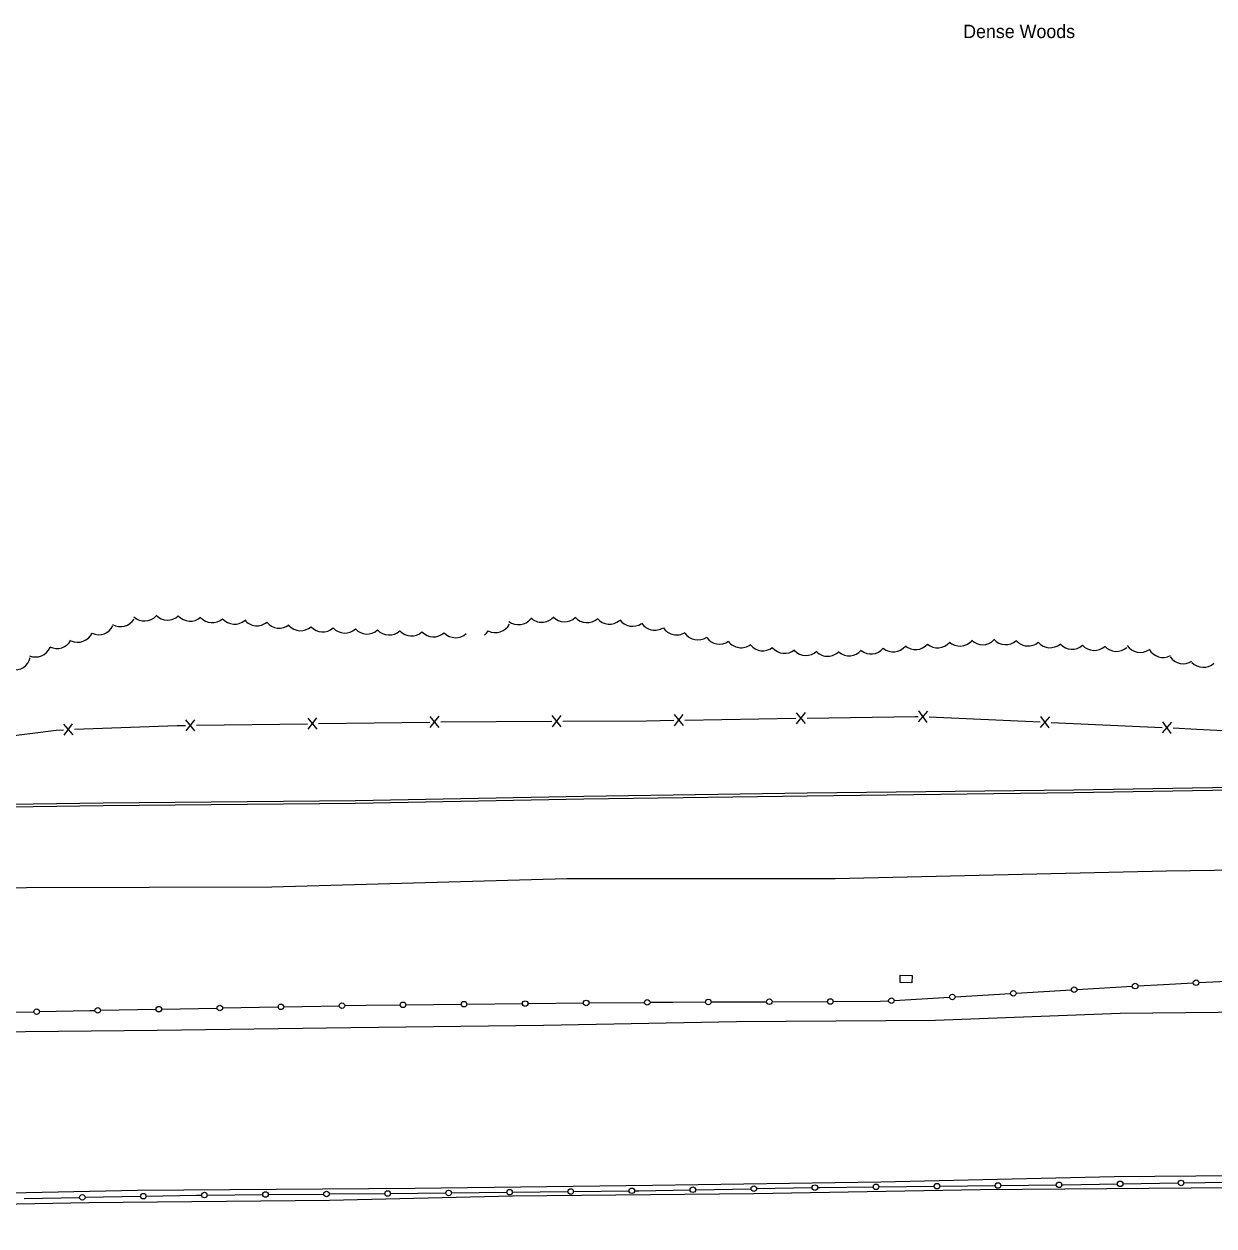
# Model space of a CAD drawing. Extents: x 2402803 to 2427059, y 6985292 to 6997652.
# Drawn here: x 2421044.7 to 2421473.5, y 6991448.6 to 6991881.8 of the extents above; entities that cross this region are included whole.
import ezdxf

# ---------------------------------------------------------------- set-up
doc = ezdxf.new("R2010")
doc.units = 0
for name, color, linetype in [('p_road - paved curb', 7, 'Continuous'), ('p_road bridge end', 7, 'Continuous'), ('p_road guard fences', 7, 'Continuous'), ('p_structure fence', 7, 'Continuous'), ('p_veg woods', 7, 'Continuous')]:
    doc.layers.add(name, color=color, linetype=linetype)

msp = doc.modelspace()

# ---------------------------------------------------------------- linework, layer by layer
at = {"layer": 'p_road - paved curb'}
for points in [[(2420541.82, 6991594.33), (2420582.14, 6991594.56), (2420647.55, 6991594.97), (2420697.21, 6991595.96), (2420751.01, 6991596.71), (2420821.78, 6991597), (2420905.74, 6991598.54), (2420980.57, 6991599.78), (2421073.3, 6991601.14), (2421164.16, 6991601.93), (2421246.43, 6991603.52), (2421326.93, 6991604.67), (2421422.94, 6991605.79), (2421501.41, 6991607.13), (2421648.24, 6991609.38), (2421730.19, 6991610.26)], [(2420541.83, 6991593.33), (2420582.15, 6991593.56), (2420647.56, 6991593.97), (2420697.23, 6991594.96), (2420751.02, 6991595.71), (2420821.79, 6991596), (2420905.76, 6991597.54), (2420980.59, 6991598.78), (2421073.31, 6991600.14), (2421164.17, 6991600.93), (2421246.45, 6991602.52), (2421326.94, 6991603.67), (2421422.95, 6991604.79), (2421501.43, 6991606.13), (2421648.25, 6991608.38), (2421730.2, 6991609.26)], [(2420538.72, 6991557.93), (2420618.87, 6991559.08), (2420697.15, 6991561.37), (2420764.79, 6991564.08), (2420833.18, 6991565.78), (2420905.62, 6991566.85), (2420966.66, 6991568.62), (2421045.66, 6991570.63), (2421133.98, 6991570.8), (2421240.31, 6991573.79), (2421337.04, 6991573.87), (2421456.4, 6991576.6), (2421542.99, 6991577.82), (2421650.33, 6991578.31), (2421734.11, 6991578.53)], [(2420541.16, 6991516.6), (2420638.91, 6991513.75), (2420730.23, 6991514.17), (2420801.84, 6991514.92), (2420884.78, 6991516.09), (2420962.37, 6991517.54), (2421033.32, 6991518.59), (2421092.66, 6991519.15), (2421162.51, 6991520.13), (2421231.91, 6991520.97), (2421301.39, 6991522.27), (2421373.18, 6991522.83), (2421439.74, 6991525.36), (2421498.77, 6991525.93), (2421566.23, 6991527.22), (2421607.82, 6991527.8), (2421655.29, 6991533.07), (2421710.58, 6991536.71), (2421730.18, 6991538.22)], [(2420539.8, 6991448.62), (2420626.52, 6991449.91), (2420721.81, 6991451.24), (2420808.45, 6991452.21), (2420909.29, 6991454.51), (2420983.78, 6991455.47), (2421068.07, 6991457.1), (2421154.8, 6991457.86), (2421220.73, 6991459.48), (2421307.66, 6991460.26), (2421389.3, 6991461.73), (2421480.45, 6991462.47), (2421565.01, 6991463.91), (2421659.25, 6991465.18), (2421732.91, 6991466.08)], [(2420540.3, 6991454.31), (2420627.99, 6991455.26), (2420719.98, 6991456.21), (2420814.8, 6991457.23), (2420908.83, 6991458.67), (2420999.62, 6991459.72), (2421085.57, 6991461.47), (2421185.61, 6991462.2), (2421271.24, 6991463.31), (2421353.47, 6991464.52), (2421437.56, 6991466.49), (2421525.67, 6991467.13), (2421629.1, 6991468.51), (2421697.11, 6991469.16), (2421731.66, 6991469.62)]]:
    msp.add_lwpolyline(points, dxfattribs=at)
at = {"layer": 'p_road bridge end'}
msp.add_lwpolyline([(2421360.46, 6991539.01), (2421364.74, 6991538.87), (2421364.66, 6991536.2), (2421360.38, 6991536.34)], close=True, dxfattribs=at)
at = {"layer": 'p_road guard fences'}
for p, q in [((2421424.12, 6991533.82), (2421444.08, 6991535.02)), ((2421468.03, 6991536.32), (2421488, 6991537.31)), ((2421358.27, 6991529.87), (2421378.23, 6991531.07)), ((2421380.22, 6991531.19), (2421400.18, 6991532.38)), ((2421402.17, 6991532.5), (2421422.13, 6991533.7)), ((2421072.31, 6991526.35), (2421092.31, 6991526.73)), ((2421094.31, 6991526.77), (2421114.3, 6991527.15)), ((2421116.3, 6991527.19), (2421136.3, 6991527.57)), ((2421138.3, 6991527.61), (2421158.3, 6991527.99)), ((2421182.29, 6991528.32), (2421202.29, 6991528.52)), ((2421204.29, 6991528.55), (2421224.29, 6991528.75)), ((2421226.29, 6991528.77), (2421246.29, 6991528.98)), ((2421248.29, 6991529), (2421268.29, 6991529.2)), ((2421292.29, 6991529.36), (2421312.28, 6991529.43)), ((2421314.28, 6991529.43), (2421334.28, 6991529.5)), ((2421028.32, 6991525.37), (2421048.32, 6991525.82)), ((2421220.73, 6991460.79), (2421240.73, 6991461.03)), ((2421242.73, 6991461.05), (2421262.72, 6991461.29)), ((2421286.71, 6991461.69), (2421306.7, 6991462.04)), ((2421308.7, 6991462.08), (2421328.69, 6991462.43)), ((2421352.69, 6991462.72), (2421372.69, 6991462.95)), ((2421374.69, 6991462.97), (2421394.68, 6991463.2)), ((2421396.68, 6991463.22), (2421416.68, 6991463.45)), ((2421440.65, 6991463.82), (2421460.63, 6991464.13)), ((2421462.63, 6991464.16), (2421478.01, 6991464.4)), ((2421044.75, 6991458.56), (2421064.75, 6991458.93)), ((2421066.75, 6991458.97), (2421086.74, 6991459.34)), ((2421110.74, 6991459.75), (2421130.74, 6991459.93)), ((2421132.74, 6991459.95), (2421152.74, 6991460.12)), ((2421154.74, 6991460.14), (2421174.74, 6991460.31)), ((2421198.73, 6991460.53), (2421218.73, 6991460.77))]:
    msp.add_line(p, q, dxfattribs=at)
for points in [[(2421446.07, 6991535.14), (2421455.32, 6991535.69), (2421466.04, 6991536.22)], [(2421050.32, 6991525.87), (2421068.44, 6991526.28), (2421070.31, 6991526.32)], [(2421160.29, 6991528.03), (2421167.84, 6991528.17), (2421180.29, 6991528.3)], [(2421270.29, 6991529.22), (2421278.55, 6991529.31), (2421290.29, 6991529.35)], [(2421336.28, 6991529.51), (2421353.25, 6991529.57), (2421356.27, 6991529.75)], [(2421264.72, 6991461.31), (2421266.23, 6991461.33), (2421284.71, 6991461.66)], [(2421330.69, 6991462.46), (2421331.62, 6991462.48), (2421350.69, 6991462.7)], [(2421418.68, 6991463.48), (2421419.1, 6991463.48), (2421438.66, 6991463.79)], [(2421088.74, 6991459.38), (2421106.92, 6991459.72), (2421108.74, 6991459.74)], [(2421176.74, 6991460.33), (2421196.42, 6991460.5), (2421196.74, 6991460.5)]]:
    msp.add_lwpolyline(points, dxfattribs=at)
for centre in [(2421423.12, 6991533.76), (2421445.08, 6991535.08), (2421467.04, 6991536.27), (2421291.29, 6991529.35), (2421313.28, 6991529.43), (2421335.28, 6991529.51), (2421357.27, 6991529.81), (2421379.22, 6991531.13), (2421401.17, 6991532.44), (2421049.32, 6991525.85), (2421071.31, 6991526.33), (2421093.31, 6991526.75), (2421115.3, 6991527.17), (2421137.3, 6991527.59), (2421159.29, 6991528.01), (2421181.29, 6991528.31), (2421203.29, 6991528.54), (2421225.29, 6991528.76), (2421247.29, 6991528.99), (2421269.29, 6991529.21), (2421153.74, 6991460.13), (2421175.74, 6991460.32), (2421197.74, 6991460.52), (2421219.73, 6991460.78), (2421241.73, 6991461.04), (2421263.72, 6991461.3), (2421285.71, 6991461.67), (2421307.7, 6991462.06), (2421329.69, 6991462.45), (2421351.69, 6991462.71), (2421373.69, 6991462.96), (2421395.68, 6991463.21), (2421417.68, 6991463.46), (2421439.66, 6991463.8), (2421461.63, 6991464.14), (2421065.75, 6991458.95), (2421087.74, 6991459.36), (2421109.74, 6991459.74), (2421131.74, 6991459.94)]:
    msp.add_circle(centre, 1, dxfattribs=at)
at = {"layer": 'p_structure fence'}
for p, q in [((2421106.33, 6991627.07), (2421103.08, 6991631.02)), ((2421103.13, 6991627.02), (2421106.28, 6991631.07)), ((2421150.33, 6991627.69), (2421147.07, 6991631.64)), ((2421147.13, 6991627.65), (2421150.27, 6991631.69)), ((2421150.9, 6991629.67), (2421190.9, 6991630.23)), ((2421194.32, 6991628.31), (2421191.07, 6991632.26)), ((2421191.12, 6991628.27), (2421194.27, 6991632.31)), ((2421194.9, 6991630.26), (2421234.89, 6991630.49)), ((2421238.31, 6991628.54), (2421235.08, 6991632.52)), ((2421235.11, 6991628.52), (2421238.28, 6991632.54)), ((2421282.32, 6991628.93), (2421279.06, 6991632.88)), ((2421279.12, 6991628.88), (2421282.26, 6991632.93)), ((2421282.89, 6991630.91), (2421322.88, 6991631.56)), ((2421326.32, 6991629.65), (2421323.05, 6991633.59)), ((2421323.12, 6991629.6), (2421326.25, 6991633.65)), ((2421366.99, 6991630.24), (2421370.36, 6991634.1)), ((2421370.18, 6991630.1), (2421367.17, 6991634.24)), ((2421370.87, 6991632.04), (2421410.83, 6991630.24)), ((2421410.94, 6991628.27), (2421414.32, 6991632.12)), ((2421414.14, 6991628.12), (2421411.12, 6991632.26)), ((2421414.83, 6991630.06), (2421454.79, 6991628.26)), ((2421454.9, 6991626.29), (2421458.27, 6991630.14)), ((2421458.09, 6991626.14), (2421455.08, 6991630.28)), ((2421062.4, 6991625.59), (2421059.06, 6991629.47)), ((2421059.21, 6991625.48), (2421062.26, 6991629.59)), ((2421106.91, 6991629.05), (2421146.9, 6991629.61))]:
    msp.add_line(p, q, dxfattribs=at)
for points in [[(2421238.89, 6991630.52), (2421269.05, 6991630.69), (2421278.89, 6991630.85)], [(2421326.88, 6991631.63), (2421365.99, 6991632.26), (2421366.88, 6991632.22)], [(2421019.24, 6991622.6), (2421056.27, 6991627.34), (2421058.93, 6991627.44)], [(2421062.93, 6991627.59), (2421099.93, 6991628.95), (2421102.91, 6991628.99)], [(2421458.78, 6991628.08), (2421467.32, 6991627.7), (2421498.73, 6991626.11)]]:
    msp.add_lwpolyline(points, dxfattribs=at)
at = {"layer": 'p_veg woods'}
for centre, start, end in [((2421071.68, 6991667.34), 244.7359, 334.7359), ((2421079.57, 6991670.23), 239.1187, 329.1187), ((2421088.18, 6991672.29), 227.2101, 317.2101), ((2421096.51, 6991672.6), 222.4526, 312.4526), ((2421104.6, 6991672.22), 221.0378, 311.0378), ((2421112.57, 6991671.67), 221.2116, 311.2116), ((2421120.58, 6991671.14), 220.7587, 310.7587), ((2421128.69, 6991670.56), 218.9112, 308.9112), ((2421136.67, 6991669.7), 218.5345, 308.5345), ((2421144.42, 6991668.78), 221.3319, 311.3319), ((2421214.58, 6991668.1), 243.126, 333.126), ((2421222.92, 6991670.95), 231.9393, 321.9393), ((2421231.28, 6991671.82), 226.196, 316.196), ((2421239.48, 6991671.99), 223.2967, 313.2967), ((2421247.61, 6991671.69), 221.2366, 311.2366), ((2421255.71, 6991671.15), 219.6624, 309.6624), ((2421263.98, 6991670.36), 215.1909, 305.1909), ((2421272.03, 6991668.96), 212.7573, 302.7573), ((2421064.15, 6991664.64), 244.7359, 334.7359), ((2421152.34, 6991668.31), 222.2074, 312.2074), ((2421160.31, 6991667.93), 222.5351, 312.5351), ((2421168.31, 6991667.58), 222.5351, 312.5351), ((2421176.3, 6991667.24), 222.5403, 312.5403), ((2421184.29, 6991666.9), 222.5403, 312.5403), ((2421192.27, 6991666.56), 222.7732, 312.7732), ((2421200.26, 6991666.25), 222.7732, 312.7732), ((2421207.12, 6991665.96), 308.8274, 329.7047), ((2421279.88, 6991667.24), 212.3097, 302.3097), ((2421287.56, 6991665.45), 213.9124, 303.9124), ((2421295.3, 6991663.95), 215.6108, 305.6108), ((2421048.91, 6991659.31), 246.9259, 336.9259), ((2421056.63, 6991662.38), 242.5261, 332.5261), ((2421303.09, 6991662.65), 217.0245, 307.0245), ((2421310.92, 6991661.53), 218.3723, 308.3723), ((2421318.77, 6991660.62), 219.6845, 309.6845), ((2421326.52, 6991659.88), 222.9098, 312.9098), ((2421342.03, 6991659.73), 229.8304, 319.8304), ((2421349.95, 6991660.39), 230.6518, 320.6518), ((2421357.91, 6991661.17), 230.6518, 320.6518), ((2421365.95, 6991661.98), 229.4104, 319.4104), ((2421373.93, 6991662.59), 229.421, 319.421), ((2421381.95, 6991663.23), 228.745, 318.745), ((2421390.14, 6991663.73), 225.7915, 315.7915), ((2421398.45, 6991663.78), 221.3159, 311.3159), ((2421406.49, 6991663.27), 220.5196, 310.5196), ((2421414.46, 6991662.65), 220.6784, 310.6784), ((2421422.33, 6991662.07), 222.1866, 312.1866), ((2421430.32, 6991661.68), 222.2731, 312.2731), ((2421438.34, 6991661.31), 221.7818, 311.7818), ((2421446.9, 6991660.96), 213.9415, 303.9415), ((2421455.09, 6991659.15), 208.4102, 298.4102), ((2421041.5, 6991654.69), 257.2015, 347.2015), ((2421334.29, 6991659.57), 226.0589, 316.0589), ((2421462.36, 6991656.85), 213.8205, 303.8205), ((2421469.61, 6991655.58), 223.0481, 313.0481)]:
    msp.add_arc(centre, 5.65, start, end, dxfattribs=at)

# ---------------------------------------------------------------- texts
msp.add_text('Dense Woods', height=4.8, dxfattribs=at).set_placement((2421383.12, 6991876.7))

doc.saveas('drawing.dxf')
